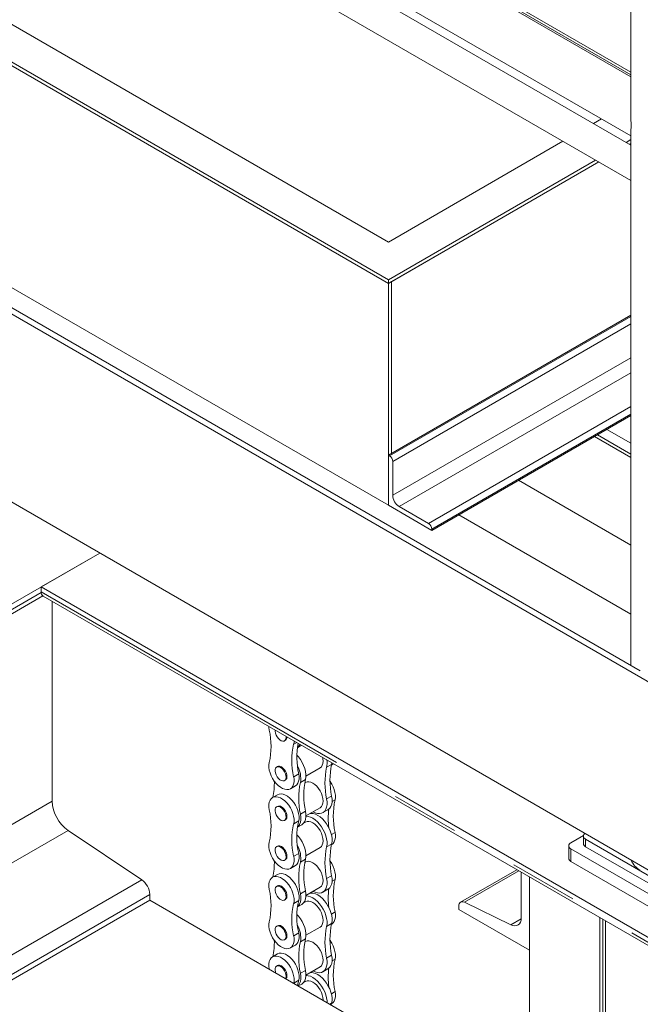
# Model space of a CAD drawing. Header units: millimetres. Extents: x 525 to 29324, y 175 to 20618.
# Tile 305 of 588: x 14232 to 14636, y 16055 to 16696. Entities that reach past the tile are written whole.
import ezdxf

# ---------------------------------------------------------------- set-up
doc = ezdxf.new("R2010")
doc.units = ezdxf.units.MM
doc.linetypes.add('SLD-Centrada-doble', pattern=[12.7, 6.35, -1.27, 1.27, -1.27, 1.27, -1.27])
doc.linetypes.add('SLD-Continua', pattern=[0])

msp = doc.modelspace()

# ---------------------------------------------------------------- linework, layer by layer
at = {"color": 7, "linetype": 'SLD-Continua', "lineweight": 18, "ltscale": 35}
for p, q in [((14630.1, 17023.38), (14630.1, 16633.43)), ((14059.44, 16991.16), (14630.1, 16661.72)), ((14630.1, 16658.74), (14059.06, 16988.4)), ((14630.1, 16659.96), (14059.44, 16989.4)), ((15245.57, 15915.83), (13407.09, 16977.16)), ((14042.36, 16959.47), (14630.1, 16620.17)), ((14630.1, 16614.24), (14059.44, 16943.68)), ((14059.44, 16920.59), (14630.1, 16591.15)), ((13407.09, 16854.68), (15206.69, 15815.8)), ((14059.44, 16789.24), (14472.05, 16551.05)), ((14059.44, 16764.75), (14472.05, 16526.55)), ((14059.44, 16762.3), (14472.05, 16524.1)), ((14059.44, 16762.3), (14472.05, 16524.1)), ((14636.08, 16271.77), (14023.66, 16625.31)), ((14605.82, 16628.27), (14610.95, 16631.23)), ((14630.1, 16621.14), (14630.1, 16275.21)), ((14472.05, 16379.58), (14059.44, 16617.77)), ((14472.05, 16551.05), (14585.82, 16616.72)), ((14627.03, 16616.02), (14630.1, 16617.79)), ((14629.15, 16614.79), (14630.1, 16615.34)), ((14629.15, 16614.79), (14630.1, 16615.34)), ((14472.05, 16526.55), (14607.03, 16604.47)), ((14472.05, 16524.1), (14609.15, 16603.25)), ((14474.17, 16525.33), (14609.15, 16603.25)), ((14472.05, 16524.1), (14472.05, 16526.55)), ((14474.17, 16525.33), (14472.05, 16524.1)), ((14472.05, 16524.1), (14472.05, 16379.58)), ((14474.17, 16525.33), (14474.17, 16413.46)), ((14474.17, 16413.46), (14474.17, 16525.33)), ((14472.05, 16412.24), (14630.1, 16503.48)), ((14500.34, 16363.25), (14630.1, 16438.16)), ((14606.39, 16424.47), (14630.1, 16410.78)), ((14472.05, 16412.24), (14472.76, 16411.83)), ((14472.05, 16379.58), (14472.05, 16412.24)), ((14474.88, 16408.16), (14474.88, 16386.11)), ((14630.1, 16353.65), (14556.91, 16395.9)), ((14500.34, 16363.25), (14472.05, 16379.58)), ((14479.12, 16378.76), (14498.22, 16367.74)), ((14630.1, 16308.74), (14518.01, 16373.45)), ((14500.34, 16364.06), (14500.34, 16363.25)), ((14283.91, 16348.51), (10593.6, 14218.14)), ((14283.91, 16348.51), (10593.6, 14218.14)), ((14283.91, 16348.51), (10593.6, 14218.14)), ((14283.91, 16348.51), (10593.6, 14218.14)), ((14283.91, 16348.51), (10593.6, 14218.14)), ((14283.91, 16348.51), (14245.78, 16326.49)), ((14283.91, 16348.51), (14245.78, 16326.49)), ((14283.91, 16348.51), (14245.78, 16326.49)), ((14283.91, 16348.51), (14245.78, 16326.49)), ((14283.91, 16348.51), (14245.78, 16326.49)), ((14245.78, 16326.49), (14705.4, 16061.16)), ((14245.78, 16326.49), (14245.78, 16323.23)), ((14245.78, 16326.49), (14705.4, 16061.16)), ((14245.78, 16326.49), (14245.78, 16323.23)), ((14245.78, 16326.49), (14705.4, 16061.16)), ((14245.78, 16326.49), (14245.78, 16323.23)), ((14245.78, 16326.49), (14705.4, 16061.16)), ((14245.78, 16326.49), (14245.78, 16323.23)), ((14245.78, 16326.49), (14705.4, 16061.16)), ((14245.78, 16326.49), (14245.78, 16323.23)), ((13636.2, 15968.12), (14246.81, 16320.62)), ((13636.2, 15968.12), (14246.81, 16320.62)), ((13636.2, 15968.12), (14246.81, 16320.62)), ((13636.2, 15968.12), (14246.81, 16320.62)), ((13636.2, 15968.12), (14246.81, 16320.62)), ((14246.81, 16320.61), (14247.02, 16320.47)), ((14246.81, 16320.61), (14247.02, 16320.47)), ((14246.81, 16320.61), (14247.02, 16320.47)), ((14246.81, 16320.61), (14247.02, 16320.47)), ((14246.81, 16320.61), (14247.02, 16320.47)), ((14247.02, 16320.48), (14700.81, 16058.51)), ((14247.02, 16320.48), (14700.81, 16058.51)), ((14247.02, 16320.48), (14700.81, 16058.51)), ((14247.02, 16320.48), (14700.81, 16058.51)), ((14247.02, 16320.48), (14700.81, 16058.51)), ((14247.02, 16320.47), (14700.8, 16058.51)), ((14247.02, 16320.47), (14700.8, 16058.51)), ((14247.02, 16320.47), (14700.8, 16058.51)), ((14247.02, 16320.47), (14700.8, 16058.51)), ((14247.02, 16320.47), (14700.8, 16058.51)), ((14252.85, 16317.1), (14252.85, 16186.83)), ((14252.85, 16317.1), (14252.85, 16186.83)), ((14252.85, 16317.1), (14252.85, 16186.83)), ((14252.85, 16317.1), (14252.85, 16186.83)), ((14252.85, 16317.1), (14252.85, 16186.83)), ((14404.31, 16226.16), (14404.9, 16226.5)), ((14412.77, 16221.68), (14415.46, 16223.23)), ((14399.81, 16209.4), (14399.22, 16209.06)), ((14418.26, 16203.18), (14427.52, 16208.52)), ((14434.98, 16210.4), (14435.13, 16210.49)), ((14435.27, 16211.8), (14435.07, 16210.77)), ((14404.31, 16200.24), (14404.9, 16200.58)), ((14408.16, 16194.92), (14411.43, 16196.81)), ((14417.99, 16199.09), (14417.52, 16198.82)), ((14399.81, 16191.02), (14396.54, 16189.13)), ((14399.81, 16183.48), (14399.22, 16183.14)), ((14418.26, 16177.25), (14427.52, 16182.59)), ((14429.36, 16179.4), (14432.62, 16181.29)), ((14404.31, 16174.31), (14404.9, 16174.65)), ((14412.77, 16169.83), (14415.53, 16171.42)), ((14417.99, 16173.17), (14416.74, 16172.45)), ((14263.26, 16167.8), (14311.28, 16135.64)), ((14263.26, 16167.8), (14311.28, 16135.64)), ((14263.26, 16167.8), (14311.28, 16135.64)), ((14263.26, 16167.8), (14311.28, 16135.64)), ((14263.26, 16167.8), (14311.28, 16135.64)), ((14599.21, 16164.51), (14591.08, 16159.81)), ((14599.16, 16164.1), (14599.16, 16159.2)), ((14399.81, 16157.55), (14399.22, 16157.21)), ((14434.98, 16158.55), (14435.13, 16158.64)), ((14589.62, 16157.77), (14589.62, 16149.61)), ((14600.63, 16162.06), (14671.34, 16121.24)), ((14600.63, 16157.16), (14671.34, 16116.34)), ((14418.26, 16151.33), (14427.52, 16156.67)), ((14591.08, 16155.73), (14668.86, 16110.83)), ((14404.31, 16148.39), (14404.9, 16148.73)), ((14408.16, 16143.07), (14411.43, 16144.96)), ((14417.99, 16147.24), (14417.52, 16146.97)), ((14591.08, 16147.56), (14668.86, 16102.66)), ((14399.81, 16139.17), (14396.54, 16137.28)), ((14555.79, 16142.22), (14519.15, 16121.07)), ((14558.67, 16110.9), (14558.67, 16140.56)), ((14399.81, 16131.63), (14399.22, 16131.29)), ((14563.98, 16137.49), (14563.98, 16089.71)), ((14563.98, 15979.52), (14563.98, 16137.49)), ((14316.49, 16126.12), (14316.49, 16122.35)), ((14316.49, 16126.12), (14316.49, 16122.35)), ((14316.49, 16126.12), (14316.49, 16122.35)), ((14316.49, 16126.12), (14316.49, 16122.35)), ((14316.49, 16126.12), (14316.49, 16122.35)), ((14418.26, 16125.4), (14427.52, 16130.74)), ((14429.36, 16127.55), (14432.62, 16129.44)), ((14316.49, 16122.35), (13842.76, 15848.88)), ((14316.49, 16122.35), (13842.76, 15848.88)), ((14316.49, 16122.35), (13842.76, 15848.88)), ((14316.49, 16122.35), (13842.76, 15848.88)), ((14316.49, 16122.35), (13842.76, 15848.88)), ((14563.94, 15979.5), (14316.49, 16122.35)), ((14563.94, 15979.5), (14316.49, 16122.35)), ((14563.94, 15979.5), (14316.49, 16122.35)), ((14563.94, 15979.5), (14316.49, 16122.35)), ((14563.94, 15979.5), (14316.49, 16122.35)), ((14404.31, 16122.46), (14404.9, 16122.8)), ((14412.77, 16117.98), (14415.53, 16119.57)), ((14417.99, 16121.32), (14416.74, 16120.6)), ((14518.01, 16116.25), (14518.01, 16118.55)), ((14521.59, 16120.96), (14551.84, 16106.3)), ((14563.98, 16089.71), (14518.01, 16116.25)), ((14399.81, 16105.7), (14399.22, 16105.36)), ((14434.98, 16106.7), (14435.13, 16106.79)), ((14609.94, 16006.05), (14609.94, 16110.96)), ((14613.55, 16008.14), (14613.55, 16108.88)), ((14418.26, 16099.47), (14427.52, 16104.82)), ((14404.31, 16096.54), (14404.9, 16096.88)), ((14408.16, 16091.22), (14411.43, 16093.11)), ((14417.99, 16095.39), (14417.52, 16095.12)), ((14399.81, 16087.32), (14396.54, 16085.43)), ((14394.44, 16077.35), (14394.4, 16077.56)), ((14399.81, 16079.78), (14399.22, 16079.44)), ((14418.26, 16073.55), (14427.52, 16078.89)), ((14429.36, 16075.7), (14432.62, 16077.59)), ((14410.31, 16068.38), (14410.27, 16068.22)), ((14413.33, 16066.45), (14415.53, 16067.72)), ((14417.99, 16069.47), (14416.74, 16068.75)), ((14435.07, 16055.22), (14434.8, 16054.05)), ((14434.98, 16054.85), (14435.13, 16054.94))]:
    msp.add_line(p, q, dxfattribs=at)
at = {"color": 8, "linetype": 'SLD-Centrada-doble', "lineweight": 18, "ltscale": 35}
for p, q in [((14472.76, 16411.83), (14630.1, 16502.66)), ((14474.88, 16408.16), (14630.1, 16497.76)), ((14474.88, 16386.11), (14630.1, 16475.72)), ((14479.12, 16378.76), (14630.1, 16465.92)), ((14498.22, 16367.74), (14630.1, 16443.88)), ((14500.34, 16364.06), (14630.1, 16438.98)), ((14614.36, 16429.07), (14630.1, 16419.98)), ((14608.26, 16425.55), (14630.1, 16412.94)), ((14245.8, 16322.74), (13633.86, 15969.47)), ((14245.8, 16322.74), (13633.86, 15969.47)), ((14245.8, 16322.74), (13633.86, 15969.47)), ((14245.8, 16322.74), (13633.86, 15969.47)), ((14245.8, 16322.74), (13633.86, 15969.47)), ((14245.78, 16323.23), (14702.57, 16059.53)), ((14245.78, 16323.23), (14702.57, 16059.53)), ((14245.78, 16323.23), (14702.57, 16059.53)), ((14245.78, 16323.23), (14702.57, 16059.53)), ((14245.78, 16323.23), (14702.57, 16059.53)), ((14410.31, 16223.93), (14412.28, 16225.07)), ((14435.07, 16210.77), (14431.81, 16208.89)), ((14410.31, 16202.79), (14413.57, 16204.68)), ((14414.71, 16199.02), (14417.98, 16200.9)), ((14435.07, 16190.15), (14431.81, 16188.27)), ((14252.85, 16186.83), (13755.1, 15899.48)), ((14252.85, 16186.83), (13755.1, 15899.48)), ((14252.85, 16186.83), (13755.1, 15899.48)), ((14252.85, 16186.83), (13755.1, 15899.48)), ((14252.85, 16186.83), (13755.1, 15899.48)), ((14437.28, 16187.65), (14435.33, 16186.53)), ((14414.71, 16178.4), (14417.98, 16180.28)), ((14410.31, 16172.08), (14413.57, 16173.97)), ((14263.26, 16167.8), (13776.79, 15886.96)), ((14263.26, 16167.8), (13776.79, 15886.96)), ((14263.26, 16167.8), (13776.79, 15886.96)), ((14263.26, 16167.8), (13776.79, 15886.96)), ((14263.26, 16167.8), (13776.79, 15886.96)), ((14437.28, 16166.51), (14434.88, 16165.12)), ((14435.07, 16158.92), (14431.81, 16157.04)), ((14600.63, 16162.06), (14600.63, 16157.16)), ((14410.31, 16150.94), (14413.57, 16152.83)), ((14591.08, 16155.73), (14591.08, 16147.56)), ((14414.71, 16147.17), (14417.98, 16149.05)), ((14435.07, 16138.3), (14431.81, 16136.42)), ((14557.1, 16141.46), (14521.59, 16120.96)), ((14311.28, 16135.64), (13828.65, 15857.02)), ((14311.28, 16135.64), (13828.65, 15857.02)), ((14311.28, 16135.64), (13828.65, 15857.02)), ((14311.28, 16135.64), (13828.65, 15857.02)), ((14311.28, 16135.64), (13828.65, 15857.02)), ((14437.28, 16135.8), (14435.33, 16134.68)), ((14316.49, 16126.12), (13839.5, 15850.76)), ((14316.49, 16126.12), (13839.5, 15850.76)), ((14316.49, 16126.12), (13839.5, 15850.76)), ((14316.49, 16126.12), (13839.5, 15850.76)), ((14316.49, 16126.12), (13839.5, 15850.76)), ((14414.71, 16126.55), (14417.98, 16128.43)), ((14410.31, 16120.23), (14413.57, 16122.12)), ((14437.28, 16114.66), (14434.88, 16113.27)), ((14435.07, 16107.07), (14431.81, 16105.19)), ((14558.65, 16110.23), (14551.84, 16106.3)), ((14611.93, 16007.21), (14611.93, 16109.81)), ((14410.31, 16099.09), (14413.57, 16100.98)), ((14414.71, 16095.32), (14417.98, 16097.2)), ((14435.07, 16086.45), (14431.81, 16084.57)), ((14437.28, 16083.95), (14435.33, 16082.83)), ((14414.71, 16074.7), (14417.98, 16076.58)), ((14410.31, 16068.38), (14413.57, 16070.27)), ((14437.28, 16062.81), (14434.88, 16061.42)), ((14435.07, 16055.22), (14433.92, 16054.56))]:
    msp.add_line(p, q, dxfattribs=at)
at = {"color": 7, "linetype": 'SLD-Continua', "lineweight": 18, "ltscale": 35, "flags": 128}
for points in [[(14394.4, 16233.12), (14394.16, 16234.88), (14394.13, 16235.54)], [(14405.34, 16229.08), (14405.36, 16228.22), (14405.16, 16227.22), (14404.71, 16226.48), (14404.04, 16226.04), (14403.2, 16225.93), (14402.26, 16226.17), (14401.28, 16226.74), (14400.33, 16227.59), (14399.49, 16228.66), (14398.82, 16229.88), (14398.37, 16231.14), (14398.17, 16232.37), (14398.2, 16233.2)], [(14410.57, 16226.05), (14410.55, 16225.42), (14410.31, 16223.93)], [(14412.47, 16216.71), (14413.37, 16215.7), (14414.66, 16213.98), (14415.8, 16212.12), (14416.74, 16210.17), (14417.48, 16208.17), (14417.98, 16206.2), (14418.23, 16204.3), (14418.23, 16202.51), (14417.98, 16200.9)], [(14427.52, 16208.52), (14427.52, 16208.52), (14428.35, 16209.21), (14428.98, 16210.2), (14429.36, 16211.44), (14429.49, 16212.88), (14429.36, 16214.47), (14429.2, 16215.3)], [(14410.31, 16202.79), (14410.55, 16201.03), (14410.54, 16199.38), (14410.28, 16197.91), (14409.79, 16196.65), (14409.07, 16195.64), (14408.15, 16194.91), (14407.05, 16194.49), (14405.81, 16194.38), (14404.47, 16194.6), (14403.07, 16195.12), (14401.64, 16195.95), (14400.23, 16197.04), (14398.89, 16198.38), (14397.65, 16199.91), (14396.56, 16201.6), (14395.64, 16203.39), (14394.92, 16205.23), (14394.42, 16207.06), (14394.17, 16208.83), (14394.16, 16210.49), (14394.4, 16211.97)], [(14401.77, 16208.81), (14402.74, 16208.1), (14403.64, 16207.13), (14404.4, 16205.97), (14404.97, 16204.72), (14405.29, 16203.46), (14405.36, 16202.29), (14405.16, 16201.3), (14404.71, 16200.55), (14404.04, 16200.11), (14403.2, 16200.01), (14402.26, 16200.25), (14401.28, 16200.81), (14400.33, 16201.66), (14399.49, 16202.74), (14398.82, 16203.95), (14398.37, 16205.22), (14398.17, 16206.44), (14398.24, 16207.53), (14398.57, 16208.41), (14399.13, 16209.01), (14399.89, 16209.29), (14400.79, 16209.22), (14401.77, 16208.81)], [(14402.35, 16209.15), (14403.32, 16208.43), (14404.22, 16207.46), (14404.99, 16206.31), (14405.55, 16205.06), (14405.88, 16203.8), (14405.95, 16202.63), (14405.75, 16201.64), (14405.3, 16200.89), (14404.9, 16200.58)], [(14436.12, 16211.3), (14436.04, 16211.21), (14435.13, 16210.49)], [(14413.57, 16204.68), (14413.81, 16202.91), (14413.8, 16201.27), (14413.55, 16199.8), (14413.05, 16198.53), (14412.34, 16197.53), (14411.43, 16196.81)], [(14417.99, 16199.09), (14419.01, 16199.47), (14420.18, 16199.52), (14421.44, 16199.23), (14422.75, 16198.62), (14424.07, 16197.71), (14425.33, 16196.54), (14426.5, 16195.15), (14427.52, 16193.59), (14428.35, 16191.93), (14428.98, 16190.23), (14429.36, 16188.55), (14429.49, 16186.95), (14429.36, 16185.51), (14428.98, 16184.27), (14428.35, 16183.29), (14427.52, 16182.59), (14427.52, 16182.59)], [(14433.98, 16199.77), (14434.02, 16199.71), (14435.12, 16198.02), (14436.04, 16196.23), (14436.76, 16194.39), (14437.25, 16192.56), (14437.51, 16190.79), (14437.52, 16189.14), (14437.28, 16187.65)], [(14394.4, 16181.27), (14394.16, 16183.03), (14394.17, 16184.67), (14394.42, 16186.15), (14394.92, 16187.41), (14395.64, 16188.42), (14396.56, 16189.14), (14397.65, 16189.57), (14398.89, 16189.67), (14400.23, 16189.46), (14401.64, 16188.93), (14403.07, 16188.11), (14404.47, 16187.01), (14405.81, 16185.68), (14407.05, 16184.14), (14408.15, 16182.45), (14409.07, 16180.66), (14409.79, 16178.82), (14410.28, 16176.99), (14410.54, 16175.22), (14410.55, 16173.57), (14410.31, 16172.08)], [(14399.81, 16191.02), (14399.82, 16191.03), (14400.92, 16191.45), (14402.16, 16191.56), (14403.5, 16191.35), (14404.91, 16190.82), (14406.33, 16190), (14407.74, 16188.9), (14409.08, 16187.56), (14410.32, 16186.03), (14411.41, 16184.34), (14412.34, 16182.55), (14413.05, 16180.71), (14413.55, 16178.88), (14413.8, 16177.11), (14413.81, 16175.45), (14413.57, 16173.97)], [(14435.07, 16190.15), (14435.33, 16188.25), (14435.33, 16186.47), (14435.08, 16184.85), (14434.58, 16183.46), (14433.84, 16182.31), (14432.89, 16181.46), (14432.62, 16181.29)], [(14401.77, 16182.89), (14402.74, 16182.17), (14403.64, 16181.2), (14404.4, 16180.05), (14404.97, 16178.79), (14405.29, 16177.54), (14405.36, 16176.37), (14405.16, 16175.37), (14404.71, 16174.63), (14404.04, 16174.19), (14403.2, 16174.08), (14402.26, 16174.32), (14401.28, 16174.89), (14400.33, 16175.74), (14399.49, 16176.81), (14398.82, 16178.03), (14398.37, 16179.29), (14398.17, 16180.52), (14398.24, 16181.61), (14398.57, 16182.49), (14399.13, 16183.09), (14399.89, 16183.36), (14400.79, 16183.29), (14401.77, 16182.89)], [(14402.35, 16183.23), (14403.32, 16182.51), (14404.22, 16181.54), (14404.99, 16180.38), (14405.55, 16179.13), (14405.88, 16177.87), (14405.95, 16176.71), (14405.75, 16175.71), (14405.3, 16174.97), (14404.9, 16174.65)], [(14431.81, 16188.27), (14432.06, 16186.36), (14432.06, 16184.58), (14431.81, 16182.97), (14431.31, 16181.57), (14430.57, 16180.43), (14429.63, 16179.57), (14428.49, 16179.02), (14427.2, 16178.79), (14425.79, 16178.89), (14424.29, 16179.31), (14422.94, 16179.95)], [(14414.71, 16178.4), (14414.96, 16176.49), (14414.96, 16174.71), (14414.71, 16173.1), (14414.21, 16171.7), (14413.48, 16170.56), (14412.78, 16169.88)], [(14417.98, 16180.28), (14418.23, 16178.38), (14418.23, 16176.6), (14417.98, 16174.98), (14417.48, 16173.59), (14416.74, 16172.44), (14415.8, 16171.59), (14415.53, 16171.42)], [(14418.25, 16176.97), (14418.31, 16176.97), (14419.72, 16176.87), (14421.22, 16176.44), (14422.75, 16175.7), (14424.29, 16174.67), (14425.79, 16173.37), (14427.2, 16171.84), (14428.49, 16170.12), (14429.63, 16168.25), (14430.57, 16166.3), (14431.31, 16164.31), (14431.81, 16162.33), (14432.06, 16160.43), (14432.06, 16158.65), (14431.81, 16157.04)], [(14420.92, 16178.78), (14421.57, 16178.86), (14422.99, 16178.76), (14424.48, 16178.33), (14426.02, 16177.59), (14427.56, 16176.55), (14429.05, 16175.25), (14430.47, 16173.72), (14431.76, 16172), (14432.89, 16170.14), (14433.84, 16168.19), (14434.58, 16166.19), (14435.08, 16164.22), (14435.33, 16162.32), (14435.33, 16160.53), (14435.07, 16158.92)], [(14427.52, 16156.67), (14427.52, 16156.67), (14428.35, 16157.36), (14428.98, 16158.35), (14429.36, 16159.59), (14429.49, 16161.03), (14429.36, 16162.62), (14428.98, 16164.3), (14428.35, 16166), (14427.52, 16167.67), (14426.5, 16169.22), (14425.33, 16170.61), (14424.07, 16171.79), (14422.75, 16172.69), (14421.44, 16173.3), (14420.18, 16173.59), (14419.01, 16173.54), (14417.99, 16173.17)], [(14412.47, 16164.86), (14413.37, 16163.85), (14414.66, 16162.13), (14415.8, 16160.27), (14416.74, 16158.32), (14417.48, 16156.32), (14417.98, 16154.35), (14418.23, 16152.45), (14418.23, 16150.66), (14417.98, 16149.05)], [(14437.28, 16166.51), (14437.52, 16164.75), (14437.51, 16163.1), (14437.25, 16161.63), (14436.76, 16160.37), (14436.04, 16159.36), (14435.13, 16158.64)], [(14600.24, 16165.89), (14600.01, 16165.7), (14599.54, 16165.2), (14599.26, 16164.66), (14599.16, 16164.1), (14599.26, 16163.54), (14599.54, 16162.99), (14600.01, 16162.5), (14600.63, 16162.06)], [(14410.31, 16150.94), (14410.55, 16149.18), (14410.54, 16147.53), (14410.28, 16146.06), (14409.79, 16144.8), (14409.07, 16143.79), (14408.15, 16143.06), (14407.05, 16142.64), (14405.81, 16142.53), (14404.47, 16142.74), (14403.07, 16143.27), (14401.64, 16144.1), (14400.23, 16145.19), (14398.89, 16146.53), (14397.65, 16148.06), (14396.56, 16149.75), (14395.64, 16151.54), (14394.92, 16153.38), (14394.42, 16155.21), (14394.17, 16156.98), (14394.16, 16158.64), (14394.4, 16160.12)], [(14401.77, 16156.96), (14402.74, 16156.25), (14403.64, 16155.28), (14404.4, 16154.12), (14404.97, 16152.87), (14405.29, 16151.61), (14405.36, 16150.44), (14405.16, 16149.45), (14404.71, 16148.7), (14404.04, 16148.26), (14403.2, 16148.16), (14402.26, 16148.4), (14401.28, 16148.96), (14400.33, 16149.81), (14399.49, 16150.89), (14398.82, 16152.1), (14398.37, 16153.37), (14398.17, 16154.59), (14398.24, 16155.68), (14398.57, 16156.56), (14399.13, 16157.16), (14399.89, 16157.44), (14400.79, 16157.37), (14401.77, 16156.96)], [(14402.35, 16157.3), (14403.32, 16156.58), (14404.22, 16155.61), (14404.99, 16154.46), (14405.55, 16153.21), (14405.88, 16151.95), (14405.95, 16150.78), (14405.75, 16149.79), (14405.3, 16149.04), (14404.9, 16148.73)], [(14413.57, 16152.83), (14413.81, 16151.06), (14413.8, 16149.42), (14413.55, 16147.95), (14413.05, 16146.68), (14412.34, 16145.68), (14411.43, 16144.96)], [(14417.99, 16147.24), (14419.01, 16147.62), (14420.18, 16147.66), (14421.44, 16147.38), (14422.75, 16146.77), (14424.07, 16145.86), (14425.33, 16144.69), (14426.5, 16143.3), (14427.52, 16141.74), (14428.35, 16140.08), (14428.98, 16138.38), (14429.36, 16136.7), (14429.49, 16135.1), (14429.36, 16133.66), (14428.98, 16132.42), (14428.35, 16131.44), (14427.52, 16130.74), (14427.52, 16130.74)], [(14433.98, 16147.92), (14434.02, 16147.86), (14435.12, 16146.17), (14436.04, 16144.38), (14436.76, 16142.54), (14437.25, 16140.71), (14437.51, 16138.94), (14437.52, 16137.29), (14437.28, 16135.8)], [(14394.4, 16129.41), (14394.16, 16131.18), (14394.17, 16132.82), (14394.42, 16134.29), (14394.92, 16135.56), (14395.64, 16136.56), (14396.56, 16137.29), (14397.65, 16137.72), (14398.89, 16137.82), (14400.23, 16137.61), (14401.64, 16137.08), (14403.07, 16136.26), (14404.47, 16135.16), (14405.81, 16133.83), (14407.05, 16132.29), (14408.15, 16130.6), (14409.07, 16128.81), (14409.79, 16126.97), (14410.28, 16125.14), (14410.54, 16123.37), (14410.55, 16121.72), (14410.31, 16120.23)], [(14399.81, 16139.17), (14399.82, 16139.18), (14400.92, 16139.6), (14402.16, 16139.71), (14403.5, 16139.5), (14404.91, 16138.97), (14406.33, 16138.14), (14407.74, 16137.05), (14409.08, 16135.71), (14410.32, 16134.18), (14411.41, 16132.49), (14412.34, 16130.7), (14413.05, 16128.86), (14413.55, 16127.03), (14413.8, 16125.26), (14413.81, 16123.6), (14413.57, 16122.12)], [(14435.07, 16138.3), (14435.33, 16136.4), (14435.33, 16134.62), (14435.08, 16133), (14434.58, 16131.61), (14433.84, 16130.46), (14432.89, 16129.61), (14432.62, 16129.44)], [(14401.77, 16131.04), (14402.74, 16130.32), (14403.64, 16129.35), (14404.4, 16128.2), (14404.97, 16126.94), (14405.29, 16125.69), (14405.36, 16124.52), (14405.16, 16123.52), (14404.71, 16122.78), (14404.04, 16122.34), (14403.2, 16122.23), (14402.26, 16122.47), (14401.28, 16123.04), (14400.33, 16123.89), (14399.49, 16124.96), (14398.82, 16126.18), (14398.37, 16127.44), (14398.17, 16128.67), (14398.24, 16129.76), (14398.57, 16130.64), (14399.13, 16131.24), (14399.89, 16131.51), (14400.79, 16131.44), (14401.77, 16131.04)], [(14402.35, 16131.37), (14403.32, 16130.66), (14404.22, 16129.69), (14404.99, 16128.53), (14405.55, 16127.28), (14405.88, 16126.02), (14405.95, 16124.86), (14405.75, 16123.86), (14405.3, 16123.12), (14404.9, 16122.8)], [(14431.81, 16136.42), (14432.06, 16134.51), (14432.06, 16132.73), (14431.81, 16131.12), (14431.31, 16129.72), (14430.57, 16128.58), (14429.63, 16127.72), (14428.49, 16127.17), (14427.2, 16126.94), (14425.79, 16127.04), (14424.29, 16127.46), (14422.94, 16128.1)], [(14414.71, 16126.55), (14414.96, 16124.64), (14414.96, 16122.86), (14414.71, 16121.25), (14414.21, 16119.85), (14413.48, 16118.71), (14412.78, 16118.03)], [(14417.98, 16128.43), (14418.23, 16126.53), (14418.23, 16124.75), (14417.98, 16123.13), (14417.48, 16121.74), (14416.74, 16120.59), (14415.8, 16119.73), (14415.53, 16119.57)], [(14418.25, 16125.12), (14418.31, 16125.12), (14419.72, 16125.02), (14421.22, 16124.59), (14422.75, 16123.85), (14424.29, 16122.82), (14425.79, 16121.52), (14427.2, 16119.99), (14428.49, 16118.27), (14429.63, 16116.4), (14430.57, 16114.45), (14431.31, 16112.46), (14431.81, 16110.48), (14432.06, 16108.58), (14432.06, 16106.8), (14431.81, 16105.19)], [(14420.92, 16126.93), (14421.57, 16127.01), (14422.99, 16126.91), (14424.48, 16126.48), (14426.02, 16125.74), (14427.56, 16124.7), (14429.05, 16123.4), (14430.47, 16121.87), (14431.76, 16120.15), (14432.89, 16118.29), (14433.84, 16116.34), (14434.58, 16114.34), (14435.08, 16112.37), (14435.33, 16110.47), (14435.33, 16108.68), (14435.07, 16107.07)], [(14427.52, 16104.82), (14427.52, 16104.82), (14428.35, 16105.51), (14428.98, 16106.5), (14429.36, 16107.74), (14429.49, 16109.18), (14429.36, 16110.77), (14428.98, 16112.45), (14428.35, 16114.15), (14427.52, 16115.82), (14426.5, 16117.37), (14425.33, 16118.76), (14424.07, 16119.94), (14422.75, 16120.84), (14421.44, 16121.45), (14420.18, 16121.74), (14419.01, 16121.69), (14417.99, 16121.32)], [(14518.01, 16118.55), (14518.08, 16119.35), (14518.28, 16120.03), (14518.61, 16120.59), (14519.05, 16121), (14519.58, 16121.25), (14520.2, 16121.33), (14520.88, 16121.23), (14521.59, 16120.96)], [(14412.47, 16113.01), (14413.37, 16112), (14414.66, 16110.28), (14415.8, 16108.42), (14416.74, 16106.47), (14417.48, 16104.47), (14417.98, 16102.5), (14418.23, 16100.6), (14418.23, 16098.81), (14417.98, 16097.2)], [(14437.28, 16114.66), (14437.52, 16112.9), (14437.51, 16111.25), (14437.25, 16109.78), (14436.76, 16108.52), (14436.04, 16107.51), (14435.13, 16106.79)], [(14410.31, 16099.09), (14410.55, 16097.33), (14410.54, 16095.68), (14410.28, 16094.21), (14409.79, 16092.95), (14409.07, 16091.94), (14408.15, 16091.21), (14407.05, 16090.79), (14405.81, 16090.68), (14404.47, 16090.89), (14403.07, 16091.42), (14401.64, 16092.25), (14400.23, 16093.34), (14398.89, 16094.68), (14397.65, 16096.21), (14396.56, 16097.9), (14395.64, 16099.69), (14394.92, 16101.53), (14394.42, 16103.36), (14394.17, 16105.13), (14394.16, 16106.79), (14394.4, 16108.27)], [(14551.84, 16106.3), (14553.2, 16105.78), (14554.5, 16105.6), (14555.68, 16105.75), (14556.7, 16106.22), (14557.54, 16107), (14558.16, 16108.07), (14558.54, 16109.38), (14558.67, 16110.9)], [(14401.77, 16105.11), (14402.74, 16104.4), (14403.64, 16103.42), (14404.4, 16102.27), (14404.97, 16101.02), (14405.29, 16099.76), (14405.36, 16098.59), (14405.16, 16097.6), (14404.71, 16096.85), (14404.04, 16096.41), (14403.2, 16096.31), (14402.26, 16096.55), (14401.28, 16097.11), (14400.33, 16097.96), (14399.49, 16099.04), (14398.82, 16100.25), (14398.37, 16101.52), (14398.17, 16102.74), (14398.24, 16103.83), (14398.57, 16104.71), (14399.13, 16105.31), (14399.89, 16105.59), (14400.79, 16105.52), (14401.77, 16105.11)], [(14402.35, 16105.45), (14403.32, 16104.73), (14404.22, 16103.76), (14404.99, 16102.61), (14405.55, 16101.36), (14405.88, 16100.1), (14405.95, 16098.93), (14405.75, 16097.94), (14405.3, 16097.19), (14404.9, 16096.88)], [(14413.57, 16100.98), (14413.81, 16099.21), (14413.8, 16097.57), (14413.55, 16096.09), (14413.05, 16094.83), (14412.34, 16093.83), (14411.43, 16093.11)], [(14417.99, 16095.39), (14419.01, 16095.77), (14420.18, 16095.81), (14421.44, 16095.53), (14422.75, 16094.92), (14424.07, 16094.01), (14425.33, 16092.84), (14426.5, 16091.45), (14427.52, 16089.89), (14428.35, 16088.23), (14428.98, 16086.53), (14429.36, 16084.85), (14429.49, 16083.25), (14429.36, 16081.81), (14428.98, 16080.57), (14428.35, 16079.59), (14427.52, 16078.89), (14427.52, 16078.89)], [(14433.98, 16096.07), (14434.02, 16096.01), (14435.12, 16094.32), (14436.04, 16092.53), (14436.76, 16090.69), (14437.25, 16088.86), (14437.51, 16087.09), (14437.52, 16085.44), (14437.28, 16083.95)], [(14399.81, 16087.32), (14399.82, 16087.33), (14400.92, 16087.75), (14402.16, 16087.86), (14403.5, 16087.64), (14404.91, 16087.12), (14406.33, 16086.29), (14407.74, 16085.2), (14409.08, 16083.86), (14410.32, 16082.33), (14411.41, 16080.64), (14412.34, 16078.85), (14413.05, 16077.01), (14413.55, 16075.18), (14413.8, 16073.41), (14413.81, 16071.75), (14413.57, 16070.27)], [(14435.07, 16086.45), (14435.33, 16084.55), (14435.33, 16082.77), (14435.08, 16081.15), (14434.58, 16079.76), (14433.84, 16078.61), (14432.89, 16077.75), (14432.62, 16077.59)], [(14394.4, 16077.56), (14394.16, 16079.33), (14394.17, 16080.97), (14394.42, 16082.44), (14394.92, 16083.71), (14395.64, 16084.71), (14396.56, 16085.44), (14397.65, 16085.87), (14398.89, 16085.97), (14400.23, 16085.76), (14401.64, 16085.23), (14403.07, 16084.41), (14404.47, 16083.31), (14405.81, 16081.98), (14407.05, 16080.44), (14408.15, 16078.75), (14409.07, 16076.96), (14409.79, 16075.12), (14410.28, 16073.29), (14410.54, 16071.52), (14410.55, 16069.87), (14410.31, 16068.38)], [(14431.81, 16084.57), (14432.06, 16082.66), (14432.06, 16080.88), (14431.81, 16079.27), (14431.31, 16077.87), (14430.57, 16076.73), (14429.63, 16075.87), (14428.49, 16075.32), (14427.2, 16075.09), (14425.79, 16075.19), (14424.29, 16075.61), (14422.94, 16076.25)], [(14398.56, 16074.97), (14398.37, 16075.59), (14398.17, 16076.82), (14398.24, 16077.91), (14398.57, 16078.79), (14399.13, 16079.39), (14399.89, 16079.66), (14400.79, 16079.59), (14401.77, 16079.19)], [(14401.77, 16079.19), (14402.74, 16078.47), (14403.64, 16077.5), (14404.4, 16076.35), (14404.97, 16075.09), (14405.29, 16073.84), (14405.36, 16072.67), (14405.16, 16071.67), (14404.97, 16071.27)], [(14402.35, 16079.52), (14403.32, 16078.81), (14404.22, 16077.84), (14404.99, 16076.68), (14405.55, 16075.43), (14405.88, 16074.17), (14405.95, 16073.01), (14405.75, 16072.01), (14405.3, 16071.27), (14405.18, 16071.15)], [(14414.71, 16074.7), (14414.96, 16072.79), (14414.96, 16071.01), (14414.71, 16069.4), (14414.21, 16068), (14413.48, 16066.86), (14413.18, 16066.53)], [(14417.98, 16076.58), (14418.23, 16074.68), (14418.23, 16072.89), (14417.98, 16071.28), (14417.48, 16069.89), (14416.74, 16068.74), (14415.8, 16067.88), (14415.53, 16067.72)], [(14420.92, 16075.08), (14421.57, 16075.15), (14422.99, 16075.05), (14424.48, 16074.63), (14426.02, 16073.89), (14427.56, 16072.85), (14429.05, 16071.55), (14430.47, 16070.02), (14431.76, 16068.3), (14432.89, 16066.44), (14433.84, 16064.49), (14434.58, 16062.49), (14435.08, 16060.52), (14435.33, 16058.62), (14435.33, 16056.83), (14435.07, 16055.22)], [(14413.57, 16070.27), (14413.06, 16067.96), (14412.86, 16066.72)], [(14429.49, 16057.12), (14429.49, 16057.33), (14429.36, 16058.92), (14428.98, 16060.6), (14428.35, 16062.3), (14427.52, 16063.97), (14426.5, 16065.52), (14425.33, 16066.91), (14424.07, 16068.09), (14422.75, 16068.99), (14421.44, 16069.6), (14420.18, 16069.89), (14419.01, 16069.84), (14417.99, 16069.47)], [(14418.25, 16073.27), (14418.31, 16073.27), (14419.72, 16073.17), (14421.22, 16072.74), (14422.75, 16072), (14424.29, 16070.97), (14425.79, 16069.67), (14427.2, 16068.14), (14428.49, 16066.41), (14429.63, 16064.55), (14430.57, 16062.6), (14431.31, 16060.61), (14431.81, 16058.63), (14432.06, 16056.73), (14432.09, 16055.62)], [(14437.28, 16062.81), (14437.52, 16061.05), (14437.51, 16059.4), (14437.25, 16057.93), (14436.76, 16056.67), (14436.04, 16055.66), (14435.13, 16054.94)]]:
    msp.add_lwpolyline(points, dxfattribs=at)
at = {"color": 7, "linetype": 'SLD-Continua', "lineweight": 18, "ltscale": 1225}
for centre, radius, start, end in [((14454.68, 16627.15), 175.54, 358.05987, 2.04289), ((14470.28, 16407.95), 4.61, 2.60548, 57.39452), ((14484.09, 16386.53), 9.22, 182.60548, 237.39452), ((14495.73, 16363.85), 4.61, 2.60548, 57.39452), ((14248.63, 16322.86), 2.88, 172.74417, 235.94365), ((14248.63, 16322.86), 2.88, 172.74417, 235.94365), ((14248.63, 16322.86), 2.88, 172.74417, 235.94365), ((14248.63, 16322.86), 2.88, 172.74417, 235.94365), ((14248.63, 16322.86), 2.88, 172.74417, 235.94365), ((14347.52, 16222.54), 48.05, 347.29249, 12.70751), ((14403.36, 16228.59), 2.6, 306.38212, 2.75433), ((14457.18, 16213.36), 48.05, 167.29249, 192.70751), ((14461.38, 16215.34), 48.98, 169.22572, 192.57904), ((14409.38, 16225.89), 5.37, 309.29474, 337.92946), ((14400.86, 16207.09), 2.54, 54.07057, 114.61897), ((14398.71, 16201.69), 16.22, 350.51552, 29.94603), ((14478.76, 16198.58), 48.07, 167.61434, 192.38566), ((14419.95, 16211.51), 12.14, 347.50829, 10.59696), ((14482.03, 16200.46), 48.07, 167.61434, 192.38566), ((14356.13, 16198.42), 41.59, 347.2198, 1.97568), ((14461.66, 16188.71), 48.07, 167.61434, 192.38566), ((14464.93, 16190.59), 48.07, 167.61434, 192.38566), ((14277.5, 16187.95), 24.68, 182.60331, 234.75481), ((14277.5, 16187.95), 24.68, 182.60331, 234.75481), ((14277.5, 16187.95), 24.68, 182.60331, 234.75481), ((14277.5, 16187.95), 24.68, 182.60331, 234.75481), ((14277.5, 16187.95), 24.68, 182.60331, 234.75481), ((14400.86, 16181.17), 2.54, 54.07057, 114.61897), ((14484.15, 16177.08), 48.05, 167.29249, 192.70751), ((14347.52, 16170.69), 48.05, 347.29249, 12.70751), ((14481.21, 16175.65), 48.37, 172.81515, 187.30541), ((14457.18, 16161.51), 48.05, 167.29249, 192.70751), ((14460.45, 16163.4), 48.05, 167.29249, 192.70751), ((14400.86, 16155.24), 2.54, 54.07057, 114.61897), ((14398.71, 16149.84), 16.22, 350.51552, 29.94603), ((14478.76, 16146.73), 48.07, 167.61434, 192.38566), ((14482.03, 16148.61), 48.07, 167.61434, 192.38566), ((14591.86, 16157.77), 2.18, 110.78342, 249.21658), ((14601.67, 16159.45), 2.51, 185.6948, 245.62534), ((14356.13, 16146.57), 41.59, 347.2198, 1.97568), ((14461.66, 16136.86), 48.07, 167.61434, 192.38566), ((14464.93, 16138.74), 48.07, 167.61434, 192.38566), ((14592.12, 16149.86), 2.51, 185.6948, 245.62534), ((14641.65, 16152.52), 11.98, 199.64158, 243.35256), ((14304.08, 16125.52), 12.42, 2.7881, 54.57003), ((14304.08, 16125.52), 12.42, 2.7881, 54.57003), ((14304.08, 16125.52), 12.42, 2.7881, 54.57003), ((14304.08, 16125.52), 12.42, 2.7881, 54.57003), ((14304.08, 16125.52), 12.42, 2.7881, 54.57003), ((14400.86, 16129.32), 2.54, 54.07057, 114.61897), ((14484.15, 16125.23), 48.05, 167.29249, 192.70751), ((14347.52, 16118.84), 48.05, 347.29249, 12.70751), ((14481.21, 16123.8), 48.37, 172.81515, 187.30541), ((14457.18, 16109.66), 48.05, 167.29249, 192.70751), ((14460.45, 16111.55), 48.05, 167.29249, 192.70751), ((14400.86, 16103.39), 2.54, 54.07057, 114.61897), ((14398.71, 16097.99), 16.22, 350.51552, 29.94603), ((14482.03, 16096.76), 48.07, 167.61434, 192.38566), ((14478.76, 16094.88), 48.07, 167.61434, 192.38566), ((14356.13, 16094.72), 41.59, 347.2198, 1.97568), ((14461.66, 16085.01), 48.07, 167.61434, 192.38566), ((14464.93, 16086.89), 48.07, 167.61434, 192.38566), ((14484.15, 16073.38), 48.05, 167.29249, 192.70751), ((14400.86, 16077.47), 2.54, 54.07057, 114.61897), ((14481.21, 16071.95), 48.37, 172.81515, 187.30541)]:
    msp.add_arc(centre, radius, start, end, dxfattribs=at)

doc.saveas('drawing.dxf')
